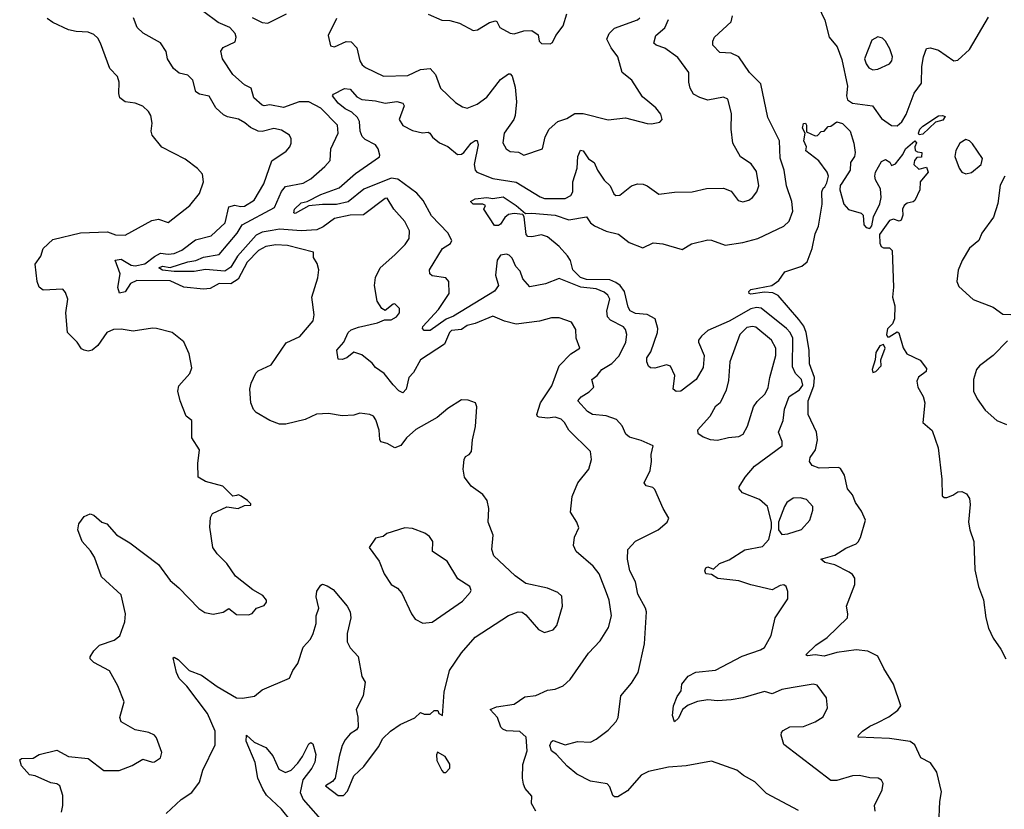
# Model space of a CAD drawing. Extents: x 1552294 to 1694791, y 811929 to 917222.
# Tile 466 of 643: x 1671635 to 1676672, y 841835 to 845875. Entities that reach past the tile are written whole.
import ezdxf

# ---------------------------------------------------------------- set-up
doc = ezdxf.new("R2010")
doc.units = 0

msp = doc.modelspace()

# ---------------------------------------------------------------- linework, layer by layer
at = {"layer": '0CON10XD'}
for points in [[(1675701.8, 845985), (1675755, 845872), (1675776.5, 845785), (1675816.8, 845736.8), (1675841.3, 845671.3), (1675870.5, 845535), (1675865.8, 845485), (1675869.7, 845465), (1675895, 845447.5), (1675998, 845435), (1676045, 845369.6), (1676095, 845333.8), (1676125, 845332.5), (1676148, 845352), (1676169.8, 845390.2), (1676210.6, 845499.4), (1676249.5, 845550.5), (1676250.8, 845635), (1676259.6, 845685), (1676275, 845727.5), (1676295, 845730.6), (1676335, 845719.1), (1676415, 845664.7), (1676435, 845668.5), (1676495, 845723.4), (1676591.5, 845888.5)], [(1674275.8, 841825), (1674253.8, 841865), (1674255, 841902.5), (1674221.7, 841941.7), (1674213, 841963), (1674206.9, 841995), (1674209.5, 842065), (1674231.9, 842135), (1674225.6, 842205), (1674193.1, 842233.1), (1674126.3, 842236.3), (1674106.9, 842245), (1674096, 842256), (1674080, 842305), (1674041.2, 842345), (1674075, 842359.4), (1674165, 842373.8), (1674218.7, 842411.3), (1674275, 842417.5), (1674335, 842444), (1674375, 842450), (1674415, 842467.5), (1674450.7, 842499.3), (1674545.4, 842634.6), (1674605, 842697.5), (1674647.3, 842765), (1674662.9, 842825), (1674650.5, 842905), (1674637.1, 842942.9), (1674599.5, 843039.5), (1674568.7, 843078.7), (1674482.5, 843155), (1674468.8, 843185), (1674473.1, 843226.9), (1674496, 843275), (1674486.2, 843305), (1674452.2, 843355), (1674460.8, 843435), (1674490.8, 843505), (1674546.7, 843575), (1674560.8, 843625), (1674556, 843665), (1674445, 843774.5), (1674421.8, 843815), (1674405, 843832.1), (1674375, 843840.8), (1674335, 843836.5), (1674291.9, 843841.9), (1674284.4, 843844.4), (1674280.8, 843855), (1674299.1, 843915), (1674358.1, 844001.9), (1674394.5, 844105), (1674455, 844165.7), (1674501.2, 844195), (1674481.4, 844245), (1674480.5, 844289.5), (1674458.2, 844328.2), (1674395, 844349.2), (1674355, 844349.7), (1674295, 844332.5), (1674175, 844317.5), (1674115, 844333.1), (1674055, 844357.7), (1673965, 844320), (1673925, 844310.5), (1673895, 844290.9), (1673845, 844284.5), (1673834.1, 844275), (1673808.9, 844215), (1673685.3, 844134.7), (1673650.4, 844069.6), (1673626.1, 844043.9), (1673611.9, 843985), (1673595, 843965.8), (1673575, 843976.9), (1673545, 844006.7), (1673500, 844065), (1673455.7, 844095), (1673438.4, 844118.4), (1673385, 844160), (1673345, 844174.2), (1673308.8, 844145), (1673285, 844135.8), (1673265, 844137.5), (1673258, 844185), (1673294, 844225), (1673316, 844275), (1673331.7, 844288.3), (1673368.2, 844301.8), (1673465.4, 844324.6), (1673500.6, 844339.4), (1673535, 844340), (1673562, 844355), (1673578.6, 844375), (1673578.3, 844398.3), (1673555, 844421.2), (1673545, 844420), (1673505, 844387.5), (1673487, 844397), (1673464.2, 844434.2), (1673450.6, 844515), (1673455, 844556.7), (1673479.4, 844605), (1673555, 844671.9), (1673607.1, 844725), (1673626.9, 844755), (1673629.5, 844795), (1673605, 844842.5), (1673549.4, 844905), (1673515, 844961.2), (1673505, 844960), (1673393.5, 844876.5), (1673325, 844875.8), (1673245, 844857.3), (1673186.9, 844815), (1673155, 844800), (1673075.9, 844794.1), (1672965, 844804.1), (1672927.3, 844797.3), (1672875, 844787.8), (1672845, 844772.6), (1672748.9, 844665), (1672715, 844609.8), (1672685, 844588.1), (1672585, 844597.7), (1672526.9, 844586.9), (1672425, 844587.3), (1672365, 844593.2), (1672346.4, 844605), (1672365, 844614.6), (1672405, 844608.1), (1672495, 844636.7), (1672536.8, 844643.2), (1672575, 844660.4), (1672655.5, 844674.5), (1672746.8, 844783.2), (1672774, 844826), (1672939.3, 844915), (1672974.1, 844995.9), (1672995, 845022.5), (1673085, 845038.8), (1673125, 845061.2), (1673196.7, 845123.3), (1673222.9, 845155), (1673226.7, 845215), (1673263.6, 845295), (1673260.4, 845335), (1673175, 845421.8), (1673115, 845455.2), (1673065, 845454.7), (1672985, 845426.4), (1672915, 845438.8), (1672885, 845433.8), (1672875, 845437.5), (1672833.3, 845475), (1672820, 845525), (1672785, 845541.4), (1672725, 845594.2), (1672672.9, 845675), (1672663.3, 845715), (1672676.2, 845733.8), (1672737.5, 845762.5), (1672742, 845785), (1672737.5, 845805), (1672710.6, 845835), (1672651.2, 845861.2), (1672576.9, 845915)], [(1672825, 845886.9), (1672875, 845860.4), (1672905, 845857.3), (1673000, 845905)], [(1673725, 845904.3), (1673795, 845872.5), (1673835, 845870.6), (1673885, 845857.5), (1673955, 845820), (1673976.8, 845823.2), (1674038.8, 845861.2), (1674069.3, 845869.3), (1674076.1, 845866.1), (1674091.2, 845835), (1674145, 845806.5), (1674165, 845803.3), (1674215, 845818.6), (1674255, 845819.2), (1674287.8, 845797.8), (1674292.5, 845765), (1674305, 845753.8), (1674348.8, 845751.2), (1674360.7, 845759.3), (1674378, 845795), (1674415, 845843.3), (1674433.5, 845905)], [(1676011.4, 841825), (1676009.1, 841855), (1676047.8, 841935), (1676052.7, 841967.3), (1676045, 841984.2), (1676026.7, 841995), (1675985, 841995.4), (1675931.7, 842008.3), (1675895, 842005.7), (1675815, 841982.3), (1675785, 841982.7), (1675545, 842166.2), (1675530.8, 842215), (1675531.9, 842228.1), (1675540.9, 842239.1), (1675575, 842257.5), (1675645, 842259.4), (1675705, 842282.2), (1675745, 842308), (1675768, 842355), (1675762, 842405), (1675715, 842470), (1675695, 842475.8), (1675592.4, 842457.6), (1675535, 842448), (1675485, 842425.5), (1675445, 842437.8), (1675335, 842405.4), (1675275, 842395.4), (1675205, 842390.3), (1675155, 842395.9), (1675103.3, 842386.7), (1675055, 842367.3), (1675025.7, 842345), (1675005, 842302), (1674985, 842282.5), (1674974.5, 842315), (1674980, 842365), (1674998.6, 842411.4), (1675018.7, 842441.3), (1675022.9, 842475), (1675055, 842515.7), (1675095, 842536.4), (1675195, 842547.7), (1675331.1, 842618.9), (1675425, 842650.4), (1675445, 842663.5), (1675478.9, 842725), (1675500.8, 842815), (1675565, 842912.5), (1675565, 842950), (1675555.8, 842975), (1675545, 842983.8), (1675525, 842980), (1675485, 842958.6), (1675375, 842983.2), (1675314.7, 843004.7), (1675206.6, 843016.6), (1675175, 843036.4), (1675145, 843040.5), (1675139.6, 843055), (1675145, 843070.6), (1675155, 843076.2), (1675185, 843064.5), (1675215, 843093.1), (1675265, 843112.1), (1675345, 843162.9), (1675435, 843179.4), (1675467.1, 843215), (1675482, 843275), (1675482, 843305), (1675461.2, 843385), (1675420.5, 843420.5), (1675333.3, 843455), (1675316.7, 843475), (1675316.7, 843485), (1675347.5, 843535), (1675395, 843590.6), (1675535.4, 843695), (1675536.3, 843716.4), (1675517.5, 843765), (1675541.2, 843825), (1675547.3, 843882.7), (1675572.6, 843947.4), (1675625, 843981.4), (1675642.1, 844005), (1675635.3, 844035), (1675603.8, 844065), (1675588.9, 844098.9), (1675590, 844245), (1675576.2, 844275), (1675557.6, 844295), (1675428.6, 844398.6), (1675405, 844402.1), (1675375, 844395.5), (1675265, 844332.9), (1675155.4, 844284.6), (1675123.7, 844256.3), (1675108.6, 844235), (1675108.6, 844225), (1675136.7, 844156.7), (1675131.1, 844095), (1675095.2, 844034.8), (1675016.7, 843975), (1674993.4, 843973.4), (1674978, 843985), (1674986.7, 844055), (1674965, 844102.5), (1674945, 844109.1), (1674885, 844091.6), (1674863.1, 844093.1), (1674852.2, 844102.2), (1674843.5, 844125), (1674844, 844145), (1674851.1, 844155), (1674864.7, 844175.3), (1674898.2, 844275), (1674900, 844295), (1674886.2, 844345), (1674845, 844366.8), (1674785, 844372.3), (1674757.9, 844385), (1674747.6, 844405), (1674729, 844485), (1674707.4, 844515), (1674685, 844530.8), (1674653.7, 844543.7), (1674535, 844545.3), (1674505, 844556.8), (1674465.3, 844595), (1674452.4, 844642.4), (1674437, 844667), (1674394.3, 844714.3), (1674334.8, 844764.8), (1674305, 844774.2), (1674255, 844763.8), (1674235, 844765.8), (1674226.7, 844776.7), (1674216.2, 844866.2), (1674208.8, 844878.8), (1674165, 844883.3), (1674135, 844878), (1674117, 844863), (1674095, 844828.8), (1674085, 844822), (1674065, 844822.5), (1674010, 844905), (1674017.5, 844925), (1674005, 844931.2), (1673955, 844932), (1673941.2, 844945), (1673965, 844958.2), (1674025.5, 844965.5), (1674055, 844960), (1674108.5, 844968.5), (1674175.4, 844925), (1674222.9, 844882.9), (1674255, 844886), (1674375, 844874.8), (1674445, 844851.9), (1674535, 844866.7), (1674555, 844836), (1674575, 844820.6), (1674635, 844793.1), (1674698.6, 844778.6), (1674752.9, 844735), (1674822.5, 844707.5), (1674876.1, 844733.9), (1674925, 844728.6), (1675025, 844700), (1675071.3, 844728.7), (1675155, 844748.2), (1675175, 844747.5), (1675245, 844721.8), (1675335, 844735.3), (1675410.8, 844755), (1675545, 844818.5), (1675571.1, 844845), (1675591.2, 844895), (1675585.3, 844945.3), (1675558.8, 845025), (1675545.7, 845105), (1675525, 845167.5), (1675522.9, 845255), (1675462, 845375), (1675427.2, 845547.2), (1675368.7, 845605), (1675314.5, 845685), (1675275, 845704.6), (1675217.5, 845707.5), (1675181.2, 845745), (1675181.2, 845765), (1675190, 845785), (1675275, 845864.4), (1675282.5, 845895)], [(1671848.8, 841821.2), (1671855.7, 841854.3), (1671855.8, 841905), (1671840, 841955), (1671825.5, 841965.5), (1671795, 841970), (1671715, 842005.8), (1671685, 842012), (1671645, 842056.7), (1671635, 842087.5), (1671645, 842095.8), (1671704.1, 842095.9), (1671734, 842116), (1671825, 842137.1), (1671885, 842105.6), (1671985.6, 842095.6), (1672065, 842034.2), (1672143.9, 842033.9), (1672210.8, 842059.2), (1672265, 842091.2), (1672315, 842076.2), (1672325, 842078.8), (1672355, 842098.8), (1672362.5, 842125), (1672335, 842200), (1672324.5, 842214.5), (1672295, 842228.1), (1672225, 842241.9), (1672155, 842282.5), (1672147.5, 842305), (1672168.8, 842385), (1672136.8, 842466.8), (1672094.2, 842544.2), (1672015, 842586), (1671996.2, 842605), (1671996, 842615), (1672015, 842646.2), (1672043.8, 842675), (1672118.8, 842701.2), (1672146.9, 842723.1), (1672172.5, 842795), (1672176.7, 842835), (1672155, 842932), (1672053.6, 843025), (1672017.5, 843125), (1671997.9, 843157.9), (1671953.8, 843205), (1671933.3, 843265), (1671937.5, 843295), (1671965, 843332.5), (1671995, 843346.7), (1672015, 843340), (1672055, 843303.8), (1672080, 843295), (1672129.8, 843239.8), (1672198, 843198), (1672345, 843086.9), (1672404.2, 843005), (1672448.9, 842968.9), (1672552.3, 842862.3), (1672581.7, 842841.7), (1672625, 842833.8), (1672676.4, 842843.6), (1672705, 842862.5), (1672745, 842832.5), (1672805, 842830), (1672825, 842837.5), (1672846.4, 842863.6), (1672885, 842877.5), (1672897.5, 842895), (1672897.5, 842905), (1672878.3, 842928.3), (1672827.7, 842957.7), (1672738.3, 843028.3), (1672695, 843092.5), (1672645, 843142.5), (1672623.8, 843175), (1672608.3, 843278.3), (1672611.7, 843328.3), (1672621.7, 843348.3), (1672695, 843383.3), (1672753.6, 843373.6), (1672785, 843390), (1672818.3, 843391.7), (1672818.3, 843398.3), (1672800, 843415), (1672767.3, 843437.3), (1672755, 843443.3), (1672745, 843440), (1672725, 843437.5), (1672675, 843488.8), (1672585, 843512.5), (1672547.5, 843535), (1672546, 843605), (1672554.2, 843675), (1672516.4, 843735), (1672515.7, 843825), (1672487, 843847), (1672456, 843925), (1672444.2, 843975), (1672448.8, 844001.2), (1672506.2, 844065), (1672515.9, 844094.1), (1672502.5, 844165), (1672475, 844226.2), (1672415, 844274.2), (1672335, 844295.8), (1672315, 844297.5), (1672215, 844280.8), (1672155, 844291.2), (1672115, 844289.4), (1672081.2, 844275), (1672035, 844208.8), (1672005, 844183.8), (1671985, 844178.8), (1671965, 844183.8), (1671951.7, 844191.7), (1671928.8, 844225), (1671880, 844275), (1671870.6, 844375), (1671881.2, 844445), (1671869.5, 844479.5), (1671855, 844496.2), (1671755, 844492), (1671735, 844506.7), (1671724.3, 844535), (1671714.3, 844625), (1671743.1, 844665), (1671755.7, 844704.3), (1671805, 844750), (1671945.6, 844784.4), (1672085, 844789.7), (1672125, 844773.9), (1672175, 844773.3), (1672311.7, 844848.3), (1672345, 844854), (1672395, 844836.7), (1672506, 844925), (1672554.3, 844985.7), (1672576, 845045), (1672570, 845085), (1672545, 845113.8), (1672480.9, 845160.9), (1672362.3, 845222.3), (1672312, 845285), (1672307.1, 845305), (1672312.9, 845345), (1672305.7, 845385), (1672294, 845405), (1672265, 845432.5), (1672225, 845448.6), (1672175, 845455.8), (1672148, 845475), (1672141.7, 845498.3), (1672144.2, 845555), (1672135.8, 845585), (1672096.2, 845625), (1672049.2, 845755), (1672035, 845781.2), (1672015, 845800), (1671985, 845811.4), (1671924.3, 845814.3), (1671884.2, 845824.2), (1671805, 845861.4), (1671775, 845881.9)], [(1672385, 841812.9), (1672460.8, 841885), (1672515, 841920.6), (1672555, 841974), (1672572.5, 842035), (1672635.4, 842164.6), (1672635.6, 842234.4), (1672595.3, 842325), (1672490.4, 842465), (1672450.8, 842505), (1672436.8, 842535), (1672420, 842610), (1672425, 842613.8), (1672445, 842601.4), (1672501.9, 842545), (1672565, 842521.9), (1672645, 842463.5), (1672745, 842405.6), (1672775, 842404.2), (1672835.8, 842414.2), (1672875, 842446), (1673015, 842506.7), (1673031.9, 842545), (1673058.6, 842581.4), (1673086, 842665), (1673123.6, 842706.4), (1673136.9, 842735), (1673151.2, 842785), (1673152.1, 842825), (1673166.2, 842865), (1673152.1, 842922.1), (1673155, 842952), (1673175, 842981.2), (1673185, 842986.7), (1673208.6, 842978.6), (1673239.3, 842959.3), (1673310, 842875), (1673325.6, 842845), (1673330, 842815), (1673309.7, 842735), (1673311.2, 842691.2), (1673325, 842662), (1673367.2, 842617.2), (1673384.6, 842515), (1673402.9, 842485), (1673392.5, 842415), (1673356, 842345), (1673365.7, 842305.7), (1673367.5, 842255), (1673358.3, 842241.7), (1673325, 842220.8), (1673300.2, 842189.8), (1673285, 842161.2), (1673268.7, 842105), (1673248.6, 841995), (1673235, 841977.5), (1673200, 841955), (1673265, 841906), (1673292.5, 841905), (1673312.7, 841927.3), (1673344.4, 842005.6), (1673395.6, 842054.4), (1673470, 842155), (1673492.7, 842197.3), (1673532.5, 842235), (1673581.7, 842268.3), (1673657, 842303), (1673685, 842330), (1673705, 842322.5), (1673735, 842322.5), (1673755, 842340), (1673775, 842340), (1673780, 842325), (1673797.5, 842315), (1673807.5, 842435), (1673834.6, 842545.4), (1673896, 842635), (1673966, 842715), (1674135, 842826.2), (1674185, 842846.2), (1674205, 842843.3), (1674225, 842830), (1674290, 842755), (1674320.2, 842740.2), (1674365, 842752.7), (1674383.9, 842776.1), (1674412.5, 842875), (1674408.6, 842925), (1674388, 842945), (1674335, 842966.7), (1674225, 842990), (1674170, 843030), (1674061.4, 843131.4), (1674050, 843165), (1674057.7, 843237.7), (1674031.4, 843305), (1674034.4, 843375), (1674027.5, 843415), (1674005, 843446.2), (1673945, 843488), (1673911.4, 843535), (1673904.2, 843575), (1673908.8, 843625), (1673915, 843640), (1673935, 843650), (1673946.2, 843665), (1673950.8, 843725), (1673966.2, 843793.8), (1673973.3, 843895), (1673967.5, 843915), (1673929.3, 843929.3), (1673895, 843930), (1673825, 843885.8), (1673770.9, 843839.1), (1673662.3, 843777.7), (1673614.8, 843735.2), (1673585, 843696), (1673555, 843684), (1673515, 843706.2), (1673483.3, 843715), (1673477.3, 843727.3), (1673474.4, 843775.6), (1673457.9, 843827.9), (1673445, 843846.2), (1673425.7, 843855.7), (1673375, 843862), (1673345, 843852.5), (1673285, 843848.1), (1673215, 843860.8), (1673152.7, 843857.3), (1673095, 843830), (1672996.4, 843806.4), (1672965, 843806.2), (1672914.3, 843824.3), (1672845, 843866), (1672830.9, 843880.9), (1672817.5, 843915), (1672811.9, 843985), (1672818.5, 844015), (1672843.4, 844066.6), (1672855, 844077.9), (1672921.1, 844108.9), (1672997.7, 844222.3), (1673067.5, 844255), (1673136.7, 844335), (1673140.8, 844365), (1673128.9, 844455), (1673160.8, 844555), (1673165.8, 844595.8), (1673157.3, 844627.3), (1673138.3, 844658.3), (1673137.5, 844685), (1673005, 844720.6), (1672945, 844723.6), (1672894.5, 844715.5), (1672856.6, 844695), (1672799.2, 844635), (1672752.2, 844547.8), (1672715, 844523.2), (1672655, 844525.9), (1672610, 844500), (1672575, 844496.2), (1672475, 844507.5), (1672405, 844539.8), (1672235, 844541.6), (1672201.9, 844525), (1672175, 844483.5), (1672145.6, 844475.6), (1672136.7, 844505), (1672149.5, 844575), (1672124.2, 844645), (1672155, 844650.7), (1672205, 844619.8), (1672226.1, 844616.1), (1672275, 844626.7), (1672325, 844664.3), (1672355, 844680), (1672395, 844674.8), (1672425, 844679), (1672465, 844696.8), (1672535, 844748.1), (1672615, 844768.8), (1672686.6, 844835), (1672705, 844918.1), (1672735, 844926.7), (1672765, 844918.6), (1672785, 844920.3), (1672835, 844952.5), (1672884.6, 845035), (1672925, 845152.9), (1672998, 845202), (1673017.1, 845225), (1673024.1, 845244.1), (1673024.2, 845265), (1673016.2, 845285), (1672975, 845309.5), (1672935, 845317.8), (1672875, 845302.9), (1672855, 845304.6), (1672815, 845323.5), (1672787.7, 845347.7), (1672755, 845365.6), (1672698.2, 845378.2), (1672678.3, 845388.3), (1672638.6, 845425), (1672604.5, 845484.5), (1672555, 845494.6), (1672536.3, 845506.3), (1672520.9, 845565), (1672495, 845592.2), (1672451.2, 845601.2), (1672422.2, 845625), (1672390.6, 845675), (1672385, 845712), (1672356, 845756), (1672266.4, 845806.4), (1672235.8, 845835), (1672217.1, 845885)], [(1673255, 845881.2), (1673213.2, 845795), (1673225, 845741.2), (1673245, 845737.1), (1673305, 845764.4), (1673331.3, 845761.3), (1673360.7, 845730.7), (1673375.3, 845665.3), (1673387.5, 845645), (1673405, 845630.4), (1673496.9, 845586.9), (1673620.5, 845589.5), (1673685, 845620), (1673735, 845625.5), (1673761.6, 845595), (1673788.1, 845525), (1673865, 845450.8), (1673899.7, 845429.7), (1673925, 845422), (1673976.3, 845443.7), (1674025, 845478.5), (1674095, 845568.8), (1674135, 845598.8), (1674145, 845598.8), (1674155, 845586.2), (1674170.2, 845530.2), (1674176.1, 845455), (1674169.5, 845385), (1674162.7, 845365), (1674113.4, 845295), (1674106.9, 845245), (1674124.6, 845215), (1674145, 845200.4), (1674187.3, 845197.3), (1674215, 845182.5), (1674309.2, 845215), (1674323.5, 845276.5), (1674344, 845315), (1674388.8, 845355), (1674435, 845369.1), (1674475, 845395.6), (1674517.5, 845395), (1674645, 845363.5), (1674735, 845373.8), (1674845.6, 845344.4), (1674867.6, 845342.4), (1674909.5, 845350.5), (1674921.2, 845365), (1674915, 845392.5), (1674890, 845425), (1674847.9, 845457.9), (1674820.9, 845480.9), (1674766, 845565), (1674718, 845605), (1674696, 845685), (1674660.7, 845730.7), (1674638.1, 845775), (1674651.1, 845805), (1674678.5, 845831.5), (1674795, 845874.5), (1674808.1, 845885)], [(1674985, 844993.1), (1675075.8, 844994.2), (1675149.3, 845010.7), (1675235, 845014), (1675275, 844997.5), (1675310.7, 844950.7), (1675335, 844943.3), (1675365, 844951.4), (1675384.6, 844965.4), (1675406.3, 844993.7), (1675416.7, 845025), (1675405, 845097.8), (1675377.8, 845137.8), (1675323.6, 845173.6), (1675283.6, 845243.6), (1675275.6, 845315), (1675276.7, 845395), (1675257.9, 845467.9), (1675235, 845479.2), (1675155, 845463.8), (1675115, 845476.5), (1675082.5, 845495), (1675065.8, 845525), (1675058.6, 845555), (1675058.1, 845605), (1675002.6, 845682.6), (1674935, 845730), (1674891.2, 845745), (1674880, 845755), (1674890.4, 845795), (1674935.9, 845834.1), (1674955, 845876.5)], [(1675999.2, 845619.2), (1676025, 845621.9), (1676085, 845650), (1676097.8, 845665), (1676100.5, 845685), (1676086.6, 845726.6), (1676064.3, 845765), (1676050, 845780), (1676025, 845787.5), (1675995, 845771.2), (1675956.7, 845675), (1675965, 845648.8), (1675979.7, 845629.7), (1675999.2, 845619.2)], [(1675618.7, 841828.7), (1675455, 841916.5), (1675396.4, 841976.4), (1675337.7, 842007.7), (1675303.3, 842035), (1675175, 842080.6), (1675045, 842056.7), (1674955, 842050), (1674851.3, 842028.7), (1674815, 842010), (1674745, 841929.2), (1674695, 841899.2), (1674678.8, 841898.8), (1674670, 841905), (1674655, 841950), (1674640, 841965), (1674555, 841978.6), (1674484.7, 842014.7), (1674435.4, 842055.4), (1674382, 842115), (1674355, 842134.3), (1674347.9, 842162.1), (1674355, 842181.2), (1674365, 842187.1), (1674425, 842165.5), (1674488.3, 842181.7), (1674555, 842179.4), (1674585, 842194.4), (1674645, 842239.4), (1674686.2, 842285), (1674696.2, 842305), (1674711.2, 842415), (1674765, 842480), (1674799.6, 842535), (1674832.4, 842682.4), (1674841.5, 842845), (1674836.7, 842865), (1674798.2, 842935), (1674785, 842998.8), (1674756.5, 843055), (1674743.8, 843115), (1674745.6, 843165), (1674785, 843207.1), (1674900.8, 843265), (1674948, 843305), (1674956.7, 843325), (1674926.5, 843375), (1674885, 843472), (1674875, 843480.8), (1674840.5, 843490.5), (1674829.4, 843505), (1674861.1, 843568.9), (1674868.2, 843615), (1674865, 843650), (1674876.7, 843695), (1674815, 843722.9), (1674755, 843738.9), (1674736.9, 843755), (1674717.1, 843797.1), (1674689.1, 843829.1), (1674635, 843847.6), (1674565.3, 843855.3), (1674540.4, 843870.4), (1674490.6, 843925), (1674506.9, 843945), (1674548.6, 843971.4), (1674572.5, 843995), (1674562.2, 844035), (1674590, 844055), (1674614.1, 844085.9), (1674664.3, 844115.7), (1674701.8, 844155), (1674735.4, 844225), (1674740.4, 844265), (1674735, 844290), (1674725, 844303.5), (1674658.3, 844338.3), (1674642.3, 844355), (1674638.7, 844385), (1674654.5, 844445), (1674643.6, 844465), (1674625, 844481.5), (1674585, 844497.4), (1674506.7, 844506.7), (1674395, 844550.6), (1674325, 844523.3), (1674245, 844509.2), (1674208.8, 844548.8), (1674195, 844589.2), (1674172.5, 844612.5), (1674154.1, 844655), (1674139.9, 844669.9), (1674125, 844675.4), (1674095, 844670.8), (1674077.2, 844645), (1674068.9, 844568.9), (1674084.5, 844515), (1674063.7, 844486.4), (1673855, 844358.6), (1673816.9, 844343.1), (1673735, 844285.6), (1673705, 844285.6), (1673696.5, 844295), (1673696.9, 844305), (1673778.1, 844391.9), (1673831.8, 844475), (1673830, 844535), (1673815, 844554), (1673745, 844565.5), (1673733.5, 844575), (1673732.1, 844595), (1673797.5, 844705), (1673839.8, 844730.2), (1673845.6, 844745), (1673825.5, 844785), (1673741.4, 844871.4), (1673699.3, 844949.3), (1673667.6, 844987.6), (1673569.6, 845059.6), (1673535, 845065.2), (1673395, 845008.3), (1673316, 844944), (1673255, 844929), (1673185, 844930.2), (1673115, 844922.4), (1673045, 844883.1), (1673037.5, 844887.5), (1673041.8, 844905), (1673075, 844938.8), (1673105, 844944.4), (1673175, 844981.4), (1673269.7, 845015), (1673352.4, 845087.6), (1673475, 845174.3), (1673477.9, 845182.1), (1673469.5, 845215), (1673455.4, 845235), (1673401.8, 845261.8), (1673387.1, 845277.1), (1673377.1, 845305), (1673373.5, 845355), (1673363, 845375), (1673335, 845401.9), (1673299.4, 845419.4), (1673265, 845448.1), (1673235.7, 845485), (1673241.2, 845495), (1673297.1, 845522.9), (1673325, 845519.1), (1673360.6, 845480.6), (1673385, 845467.6), (1673455, 845460.4), (1673505, 845447.3), (1673565, 845456.5), (1673595, 845448.6), (1673601.4, 845435), (1673576.4, 845365), (1673595, 845334.1), (1673645, 845308.6), (1673695, 845295.5), (1673725, 845299.5), (1673734, 845295), (1673747.8, 845275), (1673782.9, 845245), (1673825, 845225.6), (1673875, 845185.7), (1673895, 845186.7), (1673907.8, 845195), (1673945, 845242.9), (1673965, 845257.3), (1673975, 845257.1), (1673980.3, 845235), (1673959.7, 845135), (1673964.6, 845105), (1673974.3, 845095), (1674055, 845063.4), (1674175, 845043.4), (1674298.3, 844968.3), (1674320.8, 844960.8), (1674425, 844959.6), (1674455.5, 844975), (1674465.3, 844995), (1674464.7, 845045.3), (1674487.5, 845115), (1674490, 845175), (1674505, 845207.3), (1674517.7, 845205), (1674545, 845164.1), (1674574.5, 845144.5), (1674591.2, 845105), (1674624.8, 845054.8), (1674655.6, 845025.6), (1674675, 844984), (1674685, 844975.8), (1674705, 844977.1), (1674765, 845025.7), (1674795.8, 845035.8), (1674824.2, 845034.2), (1674845, 845025.8), (1674905, 844982), (1674985, 844993.1)], [(1675445, 844481), (1675375, 844471.4), (1675366.7, 844475), (1675366, 844485), (1675375, 844494), (1675483.8, 844515), (1675519.3, 844540.7), (1675550, 844585), (1675635.9, 844614.1), (1675663.9, 844636.1), (1675690, 844705), (1675705, 844780), (1675721.7, 844818.3), (1675741.2, 844931.2), (1675739.4, 844995), (1675745, 845013.3), (1675755, 845020), (1675765, 845040), (1675773.6, 845075), (1675766.4, 845095), (1675722.8, 845152.8), (1675657.5, 845205), (1675660, 845225), (1675646, 845255), (1675653.3, 845295), (1675640.6, 845320.6), (1675645, 845343.3), (1675655, 845346.2), (1675660.8, 845335), (1675660.7, 845300.7), (1675705, 845281.2), (1675716.7, 845283.3), (1675735, 845302.5), (1675750, 845305), (1675771.7, 845328.3), (1675785, 845330), (1675815, 845352.5), (1675845, 845343.3), (1675883.8, 845305), (1675903, 845243), (1675910, 845195), (1675906.7, 845175), (1675886.2, 845145), (1675883.3, 845105), (1675840.8, 845039.2), (1675833.1, 845026.9), (1675831.8, 845005), (1675851.4, 844931.4), (1675875, 844904.3), (1675940, 844885), (1675950, 844875), (1675953.3, 844825), (1675965, 844812.5), (1675985, 844807.5), (1675995, 844820), (1676003, 844867), (1676035, 844933.3), (1676043.1, 844965), (1676039.7, 845009.7), (1676013.3, 845055), (1676010, 845075), (1676013.8, 845095), (1676045, 845150), (1676065, 845160), (1676086.4, 845146.4), (1676095, 845130), (1676115, 845137.5), (1676152.5, 845185), (1676166.7, 845215), (1676215, 845255.6), (1676223.8, 845245), (1676214, 845225), (1676216.7, 845206.7), (1676228.3, 845198.3), (1676250, 845195), (1676248.3, 845171.7), (1676225, 845170), (1676212.5, 845155), (1676210, 845135), (1676235, 845110), (1676275, 845120), (1676282.5, 845095), (1676242.5, 845045), (1676240, 845005), (1676215, 844950), (1676207, 844943), (1676175, 844936.7), (1676160, 844925), (1676151.2, 844905), (1676153.8, 844875), (1676145, 844850), (1676135, 844843.8), (1676105, 844854.3), (1676085, 844848.6), (1676033.2, 844776.8), (1676035, 844732.5), (1676041.9, 844715), (1676055, 844708.1), (1676085, 844708), (1676098.8, 844695), (1676105.9, 844505.9), (1676100, 844455), (1676111.7, 844411.7), (1676111.2, 844345), (1676100.7, 844319.3), (1676075, 844293.3), (1676070, 844265), (1676075, 844252.5), (1676083, 844253), (1676125, 844277.5), (1676133, 844273), (1676155, 844196.2), (1676173.1, 844165), (1676242.4, 844132.4), (1676275, 844090), (1676273.3, 844075), (1676233.6, 844046.4), (1676225.5, 844025), (1676230.5, 843995), (1676257, 843947), (1676265.6, 843915), (1676255.7, 843815), (1676303.2, 843773.2), (1676334.3, 843685), (1676353.2, 843525), (1676355, 843438.8), (1676365, 843430.6), (1676378.7, 843431.3), (1676408.3, 843441.7), (1676435, 843460), (1676455, 843462), (1676479.7, 843449.7), (1676494, 843425), (1676498, 843395), (1676490, 843305), (1676496, 843265), (1676515.8, 843205.8), (1676520.9, 843060.9), (1676540.5, 842975), (1676566.7, 842906.7), (1676577.8, 842815), (1676591.3, 842761.3), (1676615, 842710), (1676655, 842653.8), (1676680.6, 842605)], [(1676236.1, 845286.1), (1676233.8, 845293.8), (1676240.7, 845315), (1676255, 845330), (1676335, 845382.7), (1676355.4, 845385.4), (1676369.2, 845379.2), (1676358.3, 845361.7), (1676319.7, 845350.3), (1676255, 845289.4), (1676236.1, 845286.1)], [(1676475, 845087.1), (1676505, 845092.7), (1676554.3, 845135), (1676561.4, 845165), (1676510.2, 845240.2), (1676495, 845255.7), (1676475, 845262.5), (1676445, 845244.3), (1676425, 845206), (1676419.2, 845175), (1676441.1, 845115), (1676455, 845095.6), (1676475, 845087.1)], [(1676674.4, 845075), (1676651.3, 845028.7), (1676640, 844935), (1676617.5, 844865), (1676557.7, 844782.3), (1676542.5, 844745), (1676494, 844706), (1676456.6, 844643.4), (1676437.2, 844592.8), (1676429.2, 844535), (1676440.5, 844510.5), (1676513.9, 844443.9), (1676615, 844404), (1676665, 844368.9), (1676705, 844366.9)], [(1676338.2, 841755), (1676342.2, 841875), (1676350.3, 841925), (1676327.4, 842025), (1676295, 842072.2), (1676245, 842098), (1676214.6, 842164.6), (1676191.2, 842181.2), (1676085, 842196.6), (1675924.2, 842204.2), (1675925.8, 842215), (1675947.1, 842235), (1675985, 842260.8), (1676022.7, 842277.3), (1676081.9, 842308.1), (1676126.9, 842343.1), (1676142.7, 842365), (1676106, 842476), (1676055.6, 842555), (1676025, 842618.1), (1675975, 842644.6), (1675915, 842651.1), (1675815, 842637.4), (1675751.3, 842618.7), (1675704.4, 842625.6), (1675665, 842620), (1675656.7, 842625), (1675708.6, 842675), (1675766.7, 842713.3), (1675869.4, 842815), (1675871.9, 842835), (1675864.4, 842875), (1675907.7, 842985), (1675907.8, 843017.8), (1675896, 843036), (1675878.3, 843048.3), (1675805, 843085.6), (1675755, 843097.5), (1675733.8, 843115), (1675805.4, 843134.6), (1675861.3, 843171.3), (1675915, 843192.9), (1675925, 843203.8), (1675937.5, 843225), (1675962.5, 843315), (1675941.3, 843361.3), (1675910.3, 843405), (1675895, 843443.6), (1675869.8, 843475), (1675855.5, 843545), (1675835, 843578.8), (1675824.1, 843584.1), (1675725, 843580), (1675688.8, 843595), (1675675.8, 843615), (1675679.2, 843635), (1675707.1, 843675), (1675716.5, 843725), (1675711.6, 843765), (1675669.4, 843855), (1675669.5, 843925), (1675698.6, 844001.4), (1675701.2, 844045), (1675675.7, 844115), (1675674.8, 844185), (1675658.5, 844275), (1675646.3, 844306.3), (1675622, 844342), (1675515, 844464.4), (1675488.5, 844478.5), (1675445, 844481)], [(1675205, 843724), (1675262, 843738), (1675315, 843741.9), (1675336.9, 843755), (1675359.1, 843795), (1675390, 843895), (1675407.9, 843922.1), (1675448.3, 843961.7), (1675465, 843994), (1675472.2, 844045), (1675503.2, 844156.8), (1675503.8, 844195), (1675482, 844235), (1675402, 844302), (1675385, 844305.8), (1675355, 844301.1), (1675319.5, 844265), (1675268.9, 844125), (1675261.1, 844028.9), (1675249.8, 843980.2), (1675218.8, 843915), (1675193.3, 843895), (1675166.2, 843845), (1675103.3, 843775), (1675105, 843760), (1675131.7, 843741.7), (1675167, 843727), (1675205, 843724)], [(1676688.7, 844231.3), (1676615, 844157.1), (1676545.3, 844104.7), (1676530.6, 844085), (1676514.4, 844035), (1676514.5, 843974.5), (1676532.9, 843935), (1676575, 843877.1), (1676635, 843824.2), (1676684.3, 843804.3)], [(1676000, 844070), (1676015, 844074.4), (1676042.5, 844105), (1676040, 844135), (1676063.3, 844195), (1676055, 844212.5), (1676035, 844206.7), (1676015, 844172.5), (1676011.2, 844135), (1675995.8, 844085), (1676000, 844070)], [(1675535, 843241.2), (1675565, 843243.8), (1675635, 843267.1), (1675678, 843315), (1675692.5, 843365), (1675692, 843385), (1675659.6, 843419.6), (1675628.8, 843428.8), (1675592.7, 843427.3), (1675560, 843405), (1675548, 843385), (1675517.5, 843305), (1675516.7, 843265), (1675535, 843241.2)], [(1673697.9, 842787.9), (1673745, 842792.9), (1673899.8, 842900.2), (1673939.2, 842945), (1673944.2, 842955), (1673937.5, 842975), (1673876.2, 843015), (1673821.9, 843105), (1673746.2, 843155), (1673748.8, 843205), (1673731.2, 843231.2), (1673707.8, 843247.8), (1673645, 843271.9), (1673605, 843275.7), (1673513.8, 843246.2), (1673495, 843231.2), (1673455, 843222.5), (1673422.5, 843175), (1673474.4, 843104.4), (1673499.3, 843039.3), (1673536.2, 842985), (1673567.4, 842967.4), (1673590.7, 842940.7), (1673639.4, 842835), (1673658.3, 842808.3), (1673697.9, 842787.9)], [(1673023.3, 841775), (1672975, 841836.4), (1672896.9, 841906.9), (1672878.2, 841938.2), (1672853.3, 841995), (1672839.6, 842075), (1672793.4, 842183.4), (1672795, 842213.8), (1672835, 842178.1), (1672895, 842151.9), (1672929.3, 842109.3), (1672960.9, 842040.9), (1672995, 842023.6), (1673024.4, 842035), (1673058.8, 842071.2), (1673082.7, 842105), (1673115, 842170), (1673125, 842176.2), (1673135, 842170), (1673149.5, 842115), (1673145, 842076.7), (1673130.4, 842045), (1673083.3, 841986.7), (1673070.6, 841920.6), (1673085.3, 841885), (1673199.2, 841755)], [(1673815, 842023.3), (1673836, 842045), (1673835.8, 842065.8), (1673812.5, 842105), (1673773, 842127), (1673767, 842113), (1673768.8, 842085), (1673793.9, 842033.9), (1673803.9, 842023.9), (1673815, 842023.3)]]:
    msp.add_lwpolyline(points, dxfattribs=at)

doc.saveas('drawing.dxf')
